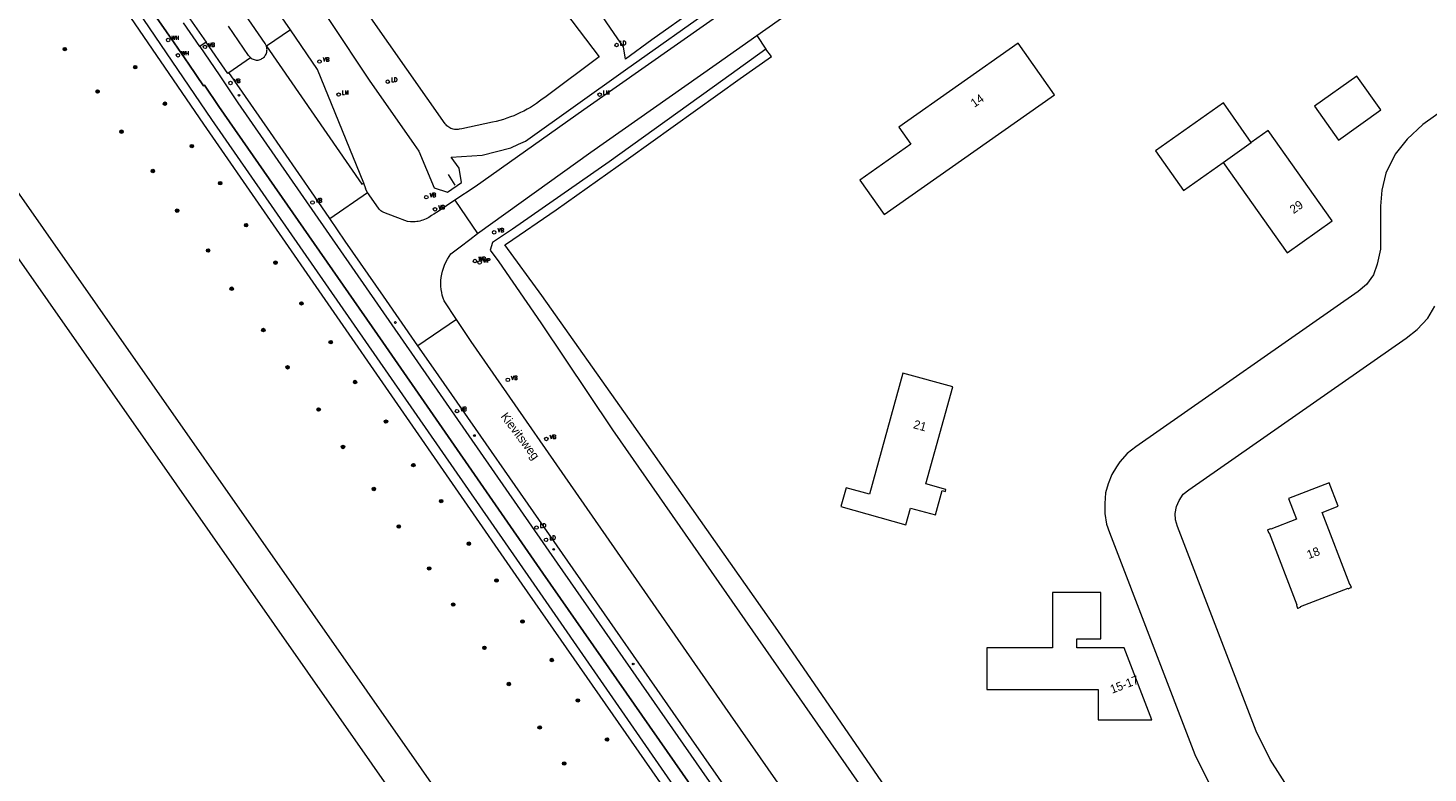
# Model space of a CAD drawing. Header units: metres. Extents: x 138165 to 154469, y 480134 to 494189.
# Tile 411 of 656: x 149886 to 150088, y 483896 to 484004. Entities that reach past the tile are written whole.
import ezdxf

# ---------------------------------------------------------------- set-up
doc = ezdxf.new("R2010")
doc.units = ezdxf.units.M
doc.header["$LTSCALE"] = 0.001
doc.header["$MEASUREMENT"] = 0
for name, color, linetype, lineweight in [('TOP-L-duiker', 7, 'Continuous', 0), ('TOP-L-topo objecten punt', 7, 'Continuous', 0), ('TOP-L-topo objecten vlak', 7, 'Continuous', 0), ('TOP-T-topo huisnummering naamgeving', 7, 'Continuous', 0)]:
    doc.layers.add(name, color=color, linetype=linetype, lineweight=lineweight)
doc.styles.add('Style-INTL_ISO', font='INTL_ISO.shx')
doc.styles.add('Style-STANDARD', font='STANDARD.shx')

# ---------------------------------------------------------------- blocks, each defined once
blk = doc.blocks.new('73')
at = {"layer": 'TOP-L-topo objecten punt', "color": 7, "linetype": 'Continuous', "lineweight": 0}
blk.add_circle((0, 0), 0.025, dxfattribs=at)
at = {"layer": 'TOP-L-topo objecten punt', "color": 7, "linetype": 'Continuous', "lineweight": 0, "style": 'Style-STANDARD'}
blk.add_text('WP', height=0.06, dxfattribs=at).set_placement((0.0483, 0))
blk = doc.blocks.new('121')
at = {"layer": 'TOP-L-topo objecten punt', "color": 7, "linetype": 'Continuous', "lineweight": 0}
blk.add_circle((0, 0), 0.025, dxfattribs=at)
at = {"layer": 'TOP-L-topo objecten punt', "color": 7, "linetype": 'Continuous', "lineweight": 0, "style": 'Style-STANDARD'}
blk.add_text('LD', height=0.06, dxfattribs=at).set_placement((0.0483, 0))
blk = doc.blocks.new('16')
at = {"layer": 'TOP-L-topo objecten punt', "color": 7, "linetype": 'Continuous', "lineweight": 0}
blk.add_circle((0, 0), 0.025, dxfattribs=at)
at = {"layer": 'TOP-L-topo objecten punt', "color": 7, "linetype": 'Continuous', "lineweight": 0, "style": 'Style-STANDARD'}
blk.add_text('LM', height=0.06, dxfattribs=at).set_placement((0.0483, 0))
blk = doc.blocks.new('10')
at = {"layer": 'TOP-L-topo objecten punt', "linetype": 'Continuous', "lineweight": 0}
blk.add_circle((0, 0), 0.0125, dxfattribs=at)
blk = doc.blocks.new('14')
at = {"layer": 'TOP-L-topo objecten punt', "color": 7, "linetype": 'Continuous', "lineweight": 0}
blk.add_circle((0, 0), 0.025, dxfattribs=at)
at = {"layer": 'TOP-L-topo objecten punt', "color": 7, "linetype": 'Continuous', "lineweight": 0, "style": 'Style-STANDARD'}
blk.add_text('VB', height=0.06, dxfattribs=at).set_placement((0.0483, 0))
blk = doc.blocks.new('24')
at = {"layer": 'TOP-L-topo objecten punt', "color": 7, "linetype": 'Continuous', "lineweight": 0}
for radius in [0.025, 0.0182, 0.0115, 0.005]:
    blk.add_circle((0, 0), radius, dxfattribs=at)
blk = doc.blocks.new('302')
at = {"layer": 'TOP-L-topo objecten punt', "color": 7, "linetype": 'Continuous', "lineweight": 0}
blk.add_circle((0, 0), 0.025, dxfattribs=at)
at = {"layer": 'TOP-L-topo objecten punt', "color": 7, "linetype": 'Continuous', "lineweight": 0, "style": 'Style-STANDARD'}
blk.add_text('WH', height=0.06, dxfattribs=at).set_placement((0.0483, 0))

msp = doc.modelspace()

# ---------------------------------------------------------------- linework, layer by layer
at = {"layer": 'TOP-L-duiker', "flags": 128}
msp.add_lwpolyline([(149946.6, 483982.94), (149947.54, 483981.41)], dxfattribs=at)
at = {"layer": 'TOP-L-topo objecten vlak', "flags": 128}
for points in [[(150090.11, 483736.29), (150074, 483758.32), (150048.52, 483793.18), (150044.78, 483800.16), (150043.04, 483803.41), (150004.12, 483858.56), (149958.61, 483924.31), (149912.42, 483990.91), (149887.1, 484028.17), (149872.4, 484046.96), (149863.68, 484058.09), (149860.05, 484056.83), (149863.21, 484057.25), (149885.72, 484027.54), (149911.19, 483990.19), (149957.23, 483923.67), (150003.12, 483857.79), (150021.72, 483831.27)], [(149868.41, 484058.63), (149886.95, 484031.56), (149888.09, 484029.9), (149902.05, 484009.36), (149903.44, 484007.37), (149903.3, 484007.22), (149906.98, 484001.97), (149909.08, 483998.9), (149911.2, 483995.74), (149911.35, 483995.84), (149913.42, 483992.78), (149937.15, 483958.67), (149960.27, 483925.3), (149983.03, 483892.62)], [(149983.03, 483892.62), (149960.27, 483925.3), (149937.15, 483958.67), (149913.42, 483992.78), (149911.35, 483995.84), (149911.2, 483995.74), (149909.08, 483998.9), (149906.98, 484001.97), (149903.3, 484007.22), (149903.44, 484007.37), (149902.05, 484009.36), (149888.09, 484029.9), (149886.95, 484031.56), (149868.41, 484058.63)], [(150094.04, 483670.99), (150098.54, 483674.27), (149849.06, 484030.87), (149844.07, 484038.35), (149840.27, 484038.1), (149828.05, 484029.72), (149826.99, 484027.33), (149828.67, 484023.77), (149831.24, 484022.56), (149842.81, 484030.65), (149844.26, 484028.51)], [(149844.26, 484028.51), (149845.17, 484027.16), (149851.42, 484017.92), (150094.04, 483670.99)], [(150008.8, 484022.22), (149983.94, 484004.7), (149966.23, 483992.26), (149950.47, 483981.16), (149947.53, 483979.2)], [(149991.22, 484003.04), (150012.02, 484017.7)], [(149957.63, 484014.22), (149968.42, 483999.94), (149960.77, 483994.23), (149960.01, 483993.66), (149959.81, 483993.52), (149959.38, 483993.21), (149958.93, 483992.91), (149958.47, 483992.63), (149958.01, 483992.37), (149957.54, 483992.11), (149957.06, 483991.88), (149956.57, 483991.65), (149956.08, 483991.44), (149955.58, 483991.25), (149955.08, 483991.07), (149954.57, 483990.9), (149954.06, 483990.75), (149953.54, 483990.62), (149953.02, 483990.5), (149948.56, 483989.56), (149948.16, 483989.47), (149948.01, 483989.45), (149947.84, 483989.43), (149947.66, 483989.43), (149947.49, 483989.45), (149947.31, 483989.48), (149947.14, 483989.53), (149946.98, 483989.59), (149946.82, 483989.67), (149946.67, 483989.76), (149946.53, 483989.87), (149946.4, 483989.98), (149946.28, 483990.11), (149946.17, 483990.25), (149938.01, 484001.86), (149929.87, 484013.56)], [(149982.43, 484006.93), (149976.04, 484002.4), (149972.23, 483999.62), (149971.96, 484001.41), (149971.14, 484002.55), (149964.89, 484011.66)], [(149927.04, 484008.82), (149934.08, 483998.16), (149935.14, 483996.56), (149941.65, 483987.28), (149942.33, 483986.32), (149942.34, 483986.29), (149944.58, 483981.01), (149946.47, 483980.39), (149948.53, 483981.78), (149948.2, 483983.84), (149947.02, 483985.46), (149951.49, 483985.73), (149955.66, 483986.79), (149956.77, 483987.3), (149957.79, 483987.77), (149972.23, 483998.05), (149985.59, 484007.51)], [(149923.76, 484003.86), (149920.68, 484008.33)], [(149910.69, 484001.42), (149908.33, 484004.85)], [(149909.23, 484005.46), (149911.59, 484002.06)], [(149920.29, 484001.49), (149920.12, 484001.88), (149917.24, 484006.07)], [(149917.99, 483999.84), (149917.72, 484000.15), (149914.82, 484004.38)], [(149923.76, 484003.86), (149920.29, 484001.49)], [(149934.38, 483981.66), (149927.71, 483998.11), (149923.76, 484003.86)], [(149950.84, 483974.42), (149967.24, 483986.15), (149985.35, 483998.91), (149991.22, 484003.04)], [(149991.22, 484003.04), (149992.51, 484001.06)], [(149911.59, 484002.06), (149910.69, 484001.42)], [(149910.69, 484001.42), (149913.45, 483997.36), (149916.16, 483993.32), (149962.33, 483926.74), (150007.87, 483861.37)], [(149914.88, 483997.67), (149914.73, 483997.56), (149911.59, 484002.06)], [(149917.99, 483999.84), (149918.1, 483999.74), (149918.23, 483999.66), (149918.37, 483999.6), (149918.52, 483999.54), (149918.67, 483999.51), (149918.82, 483999.49), (149918.97, 483999.48), (149919.11, 483999.49), (149919.26, 483999.52), (149919.39, 483999.57), (149919.53, 483999.62), (149919.66, 483999.7), (149919.78, 483999.78), (149919.9, 483999.87), (149920, 483999.97), (149920.09, 484000.08), (149920.17, 484000.2), (149920.24, 484000.33), (149920.3, 484000.46), (149920.34, 484000.6), (149920.37, 484000.74), (149920.38, 484000.86), (149920.39, 484000.99), (149920.38, 484001.12), (149920.36, 484001.25), (149920.29, 484001.49)], [(149920.29, 484001.49), (149934.12, 483981.51), (149934.38, 483981.66)], [(149992.51, 484001.06), (149986.3, 483996.57), (149969.87, 483984.78), (149955.89, 483975.04), (149952.99, 483973.11), (149952.68, 483971.97), (149953.92, 483970.29), (149960, 483961.46), (149970.35, 483946.02), (150027.01, 483864.66), (150068.9, 483805.04), (150071.15, 483806.54)], [(150071.15, 483806.54), (150029.1, 483866.27), (149994.27, 483916.97), (149972.81, 483947.51), (149960.14, 483965.43), (149954.78, 483972.74), (149955.02, 483972.9), (149962.21, 483977.83), (149972.68, 483985.24), (149988.82, 483996.81), (149993.36, 484000.02), (149992.51, 484001.06)], [(150011.76, 483989.76), (150013.48, 483987.31), (150006.12, 483982.12), (150009.64, 483977.13), (150034.28, 483994.47), (150029.03, 484001.92), (150011.76, 483989.76)], [(149914.88, 483997.67), (149917.99, 483999.84)], [(149929.45, 483976.56), (149927.23, 483979.79), (149920.44, 483989.63), (149914.88, 483997.67)], [(150071.89, 483992.82), (150075.36, 483987.92), (150081.48, 483992.26), (150078.01, 483997.15), (150071.89, 483992.82)], [(150062.74, 483987.56), (150058.7, 483993.28), (150048.9, 483986.34), (150052.95, 483980.63), (150058.66, 483984.67)], [(150090.88, 483992.53), (150087.54, 483990.17), (150085.28, 483988.03), (150083.55, 483985.86), (150082.2, 483983.11), (150081.62, 483980.66), (150081.42, 483978.35), (150081.42, 483972.13), (150080.95, 483969.96), (150080.42, 483968.42), (150079.41, 483967.02), (150078.2, 483965.99), (150046.02, 483943.56), (150044.78, 483942.6), (150043.71, 483941.36), (150043.24, 483940.67), (150042.55, 483939.54), (150042.03, 483938.19), (150041.67, 483936.9), (150041.54, 483935.36), (150041.54, 483933.9), (150041.81, 483932.36), (150042.22, 483931.18), (150054.56, 483899.03), (150057.48, 483893.24)], [(150058.66, 483984.67), (150067.91, 483971.62), (150074.44, 483976.24), (150065.19, 483989.3), (150062.74, 483987.56)], [(150058.66, 483984.67), (150062.74, 483987.56)], [(149934.92, 483980.33), (149934.63, 483980.84), (149934.68, 483980.87), (149934.38, 483981.66)], [(149929.45, 483976.56), (149934.92, 483980.33)], [(149947.53, 483979.2), (149945.16, 483977.59), (149944.53, 483977.2), (149944.19, 483976.99), (149944, 483976.86), (149943.8, 483976.73), (149943.59, 483976.62), (149943.38, 483976.51), (149943.16, 483976.42), (149942.94, 483976.34), (149942.72, 483976.26), (149942.49, 483976.2), (149942.26, 483976.15), (149942.04, 483976.12), (149941.81, 483976.09), (149941.59, 483976.08), (149941.36, 483976.07), (149941.14, 483976.08), (149940.69, 483976.12), (149938.93, 483976.81), (149937.26, 483977.45), (149937.11, 483977.52), (149936.97, 483977.6), (149936.84, 483977.69), (149936.72, 483977.8), (149936.61, 483977.92), (149936.51, 483978.05), (149936.5, 483978.05), (149936.5, 483978.06), (149934.92, 483980.33)], [(149947.53, 483979.2), (149950.84, 483974.42)], [(149942.19, 483958.15), (149937.23, 483965.33), (149931.68, 483973.3), (149929.45, 483976.56)], [(149947.81, 483961.96), (149946.01, 483964.64), (149945.86, 483965.05), (149945.74, 483965.46), (149945.65, 483965.89), (149945.58, 483966.32), (149945.54, 483966.76), (149945.52, 483967.19), (149945.54, 483967.62), (149945.58, 483968.05), (149945.65, 483968.51), (149945.76, 483968.96), (149945.89, 483969.4), (149946.06, 483969.84), (149946.25, 483970.26), (149946.47, 483970.67), (149946.99, 483971.44), (149948.3, 483972.47), (149949.74, 483973.55), (149950.84, 483974.42)], [(150090.64, 483865.08), (150086.07, 483870.52), (150081.18, 483876.25), (150076.66, 483881.22), (150075.24, 483883.01), (150065.49, 483898.34), (150063.43, 483902.44), (150052.06, 483932.03), (150051.8, 483932.99), (150051.74, 483933.92), (150051.94, 483934.92), (150052.32, 483935.8), (150052.9, 483936.68), (150053.7, 483937.34), (150085.13, 483959.24), (150086.73, 483960.52), (150088.27, 483962.16), (150089.29, 483963.91)], [(149947.81, 483961.96), (149942.19, 483958.15)], [(150058.23, 483803.73), (150029.46, 483844.54), (149987.44, 483904.8), (149949.92, 483958.78), (149947.81, 483961.96)], [(150052.8, 483800.02), (150023.74, 483841.25), (149981.79, 483901.33), (149944.46, 483954.93), (149942.19, 483958.15)], [(150003.37, 483934.9), (150012.8, 483932.29), (150013.46, 483934.7), (150017.05, 483933.71), (150018.02, 483937.23), (150018.5, 483937.09), (150018.58, 483937.38), (150015.69, 483938.18), (150019.57, 483952.21), (150012.34, 483954.21), (150007.5, 483936.7), (150004.13, 483937.64), (150003.37, 483934.9)], [(150065.15, 483931.56), (150065.09, 483931.53), (150065.26, 483931.08), (150065.32, 483931.1), (150069.33, 483920.69), (150069.27, 483920.66), (150069.44, 483920.21), (150069.5, 483920.23), (150069.89, 483920.39), (150069.87, 483920.45), (150076.74, 483923.09), (150076.76, 483923.03), (150077.15, 483923.18), (150077.22, 483923.2), (150077.04, 483923.65), (150076.98, 483923.63), (150072.97, 483934.06), (150075.3, 483934.96), (150074.01, 483938.32), (150068.13, 483936.06), (150069.28, 483933.07), (150065.57, 483931.65), (150065.54, 483931.71), (150065.15, 483931.56)], [(150024.48, 483908.46), (150040.57, 483908.46), (150040.57, 483904.06), (150048.35, 483904.06), (150044.35, 483914.46), (150037.52, 483914.46), (150037.52, 483915.76), (150040.97, 483915.76), (150040.97, 483922.5), (150033.98, 483922.5), (150033.98, 483914.46), (150024.48, 483914.46), (150024.48, 483908.46)]]:
    msp.add_lwpolyline(points, dxfattribs=at)

# ---------------------------------------------------------------- block references
at = {"layer": 'TOP-L-topo objecten punt', "xscale": 10, "yscale": 10, "zscale": 10}
for name, p in [('302', (149906.09, 484002.39)), ('24', (149891.13, 484001.07)), ('302', (149907.5, 484000.17)), ('14', (149911.42, 484001.38)), ('121', (149970.94, 484001.66)), ('24', (149901.33, 483998.46)), ('14', (149927.98, 483999.26)), ('14', (149915.11, 483996.17)), ('121', (149937.85, 483996.35)), ('24', (149895.88, 483994.93)), ('16', (149930.74, 483994.49)), ('16', (149968.49, 483994.48)), ('24', (149905.62, 483993.17)), ('10', (149916.33, 483994.39)), ('24', (149899.34, 483989.12)), ('24', (149909.51, 483987.04)), ('24', (149903.87, 483983.43)), ('24', (149913.61, 483981.68)), ('14', (149926.96, 483978.89)), ('14', (149943.42, 483979.66)), ('14', (149944.68, 483977.9)), ('24', (149907.39, 483977.71)), ('24', (149917.36, 483975.6)), ('14', (149953.24, 483974.57)), ('24', (149911.86, 483971.94)), ('24', (149921.61, 483970.19)), ('73', (149950.47, 483970.42)), ('73', (149951.14, 483970.2)), ('24', (149915.28, 483966.42)), ('24', (149925.36, 483964.29)), ('24', (149919.86, 483960.44)), ('10', (149938.95, 483961.53)), ('24', (149929.6, 483958.69)), ('24', (149923.36, 483955.05)), ('24', (149933.12, 483952.92)), ('14', (149955.21, 483953.23)), ('24', (149927.85, 483948.95)), ('14', (149947.86, 483948.72)), ('24', (149937.59, 483947.2)), ('10', (149950.38, 483945.18)), ('14', (149960.79, 483944.68)), ('24', (149931.38, 483943.53)), ('24', (149941.55, 483940.91)), ('24', (149935.84, 483937.45)), ('24', (149945.58, 483935.7)), ('24', (149939.44, 483932.02)), ('121', (149959.36, 483931.87)), ('121', (149960.74, 483930.1)), ('24', (149949.57, 483929.54)), ('10', (149961.85, 483928.72)), ('24', (149943.83, 483925.96)), ('24', (149953.58, 483924.21)), ('24', (149947.32, 483920.73)), ('24', (149957.33, 483918.29)), ('24', (149951.83, 483914.47)), ('24', (149961.57, 483912.71)), ('10', (149973.35, 483912.14)), ('24', (149955.36, 483909.24)), ('24', (149965.34, 483906.87)), ('24', (149959.82, 483902.97)), ('24', (149969.56, 483901.22)), ('24', (149963.36, 483897.75))]:
    msp.add_blockref(name, p, dxfattribs=at)

# ---------------------------------------------------------------- texts
at = {"layer": 'TOP-T-topo huisnummering naamgeving', "style": 'Style-INTL_ISO'}
for s, rotation, p in [('14', 35.2, (150022.7, 483992.57)), ('29', 35.3, (150068.86, 483977.19)), ('Kievitsweg', 306.9, (149954.12, 483947.93)), ('21', 344.5, (150013.77, 483946.26)), ('18', 20.7, (150071.05, 483927.3)), ('15-17', 21, (150042.61, 483907.83))]:
    msp.add_text(s, height=1.25, rotation=rotation, dxfattribs=at).set_placement(p)

doc.saveas('drawing.dxf')
